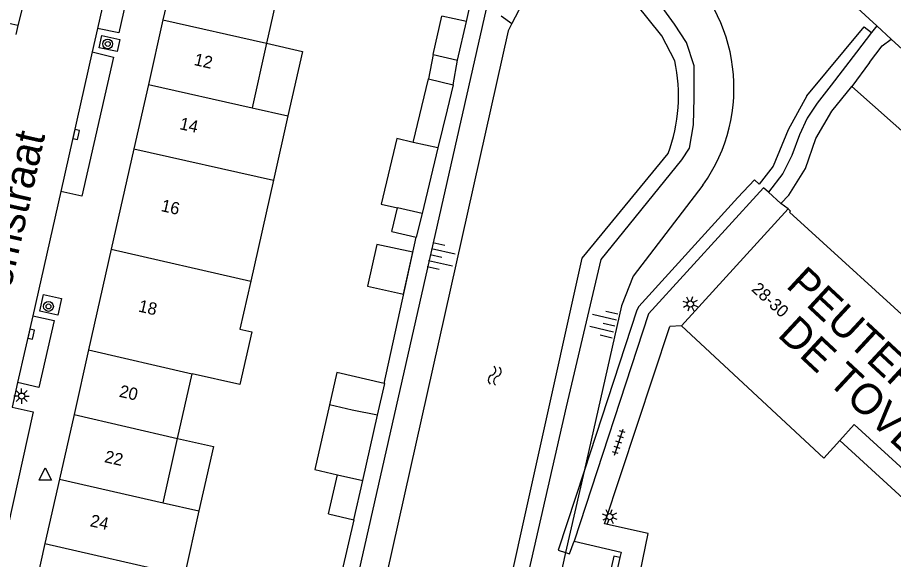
# Model space of a CAD drawing. Extents: x 128000 to 131008, y 398996 to 402500.
# Drawn here: x 129082.2 to 129153.7, y 399258.2 to 399302.4 of the extents above; entities that cross this region are included whole.
import ezdxf

# ---------------------------------------------------------------- set-up
doc = ezdxf.new("R2010")
doc.units = 0
for name, color, linetype in [('gg-afsc-erfafscheiding', 7, 'Continuous'), ('gg-afsc-hekwerk', 7, 'Continuous'), ('gg-afsc-muur', 7, 'Continuous'), ('gg-anno-huisnummerreeks BGT', 7, 'Continuous'), ('gg-anno-openbare ruimte label', 7, 'Continuous'), ('gg-bbg-bijgebouw', 7, 'Continuous'), ('gg-bbg-gedigitaliseerde bebouwing', 7, 'Continuous'), ('gg-bbg-gedigitaliseerde bijgebouw', 7, 'Continuous'), ('gg-bbg-hoofdgebouw', 7, 'Continuous'), ('gg-bbg-luifel en loopbrug', 7, 'Continuous'), ('gg-bbg-tussenscheiding', 7, 'Continuous'), ('gg-knt-BGT kruinlijn', 7, 'Continuous'), ('gg-knt-verharding', 7, 'Continuous'), ('gg-knt-verharding nz', 7, 'Continuous'), ('gg-kntw-beschoeiing', 7, 'Continuous'), ('gt-anno-overige text', 7, 'Continuous'), ('gt-grn-groengrens', 7, 'Continuous'), ('gt-grn-vlakafsluiter', 7, 'Continuous'), ('gt-symb-boom', 7, 'Continuous'), ('gt-symb-kolk', 7, 'Continuous'), ('gt-symb-lichtmast', 7, 'Continuous'), ('gt-symb-talud symbool', 7, 'Continuous'), ('gt-symb-tegel verharding', 7, 'Continuous'), ('gt-symb-waterafsluiter', 7, 'Continuous'), ('gt-symb-watersymbool', 7, 'Continuous')]:
    doc.layers.add(name, color=color, linetype=linetype)

# ---------------------------------------------------------------- blocks, each defined once
blk = doc.blocks.new('gt0-BOOM')
at = {"layer": 'gt-symb-boom'}
for radius in [0.4, 0.2]:
    blk.add_circle((0, 0), radius, dxfattribs=at)
blk = doc.blocks.new('gt0-LMAST')
at = {"layer": 'gt-symb-lichtmast'}
for p, q in [((-0.182, 0.173), (-0.447, 0.438)), ((-0.005, 0.246), (-0.005, 0.621)), ((0.172, 0.173), (0.437, 0.438)), ((-0.255, -0.004), (-0.63, -0.004)), ((-0.182, -0.181), (-0.447, -0.446)), ((-0.005, -0.254), (-0.005, -0.629)), ((0.437, -0.446), (0.172, -0.181)), ((0.245, -0.004), (0.62, -0.004))]:
    blk.add_line(p, q, dxfattribs=at)
blk.add_circle((-0.005, -0.004), 0.25, dxfattribs=at)
blk = doc.blocks.new('gt0-WA')
at = {"layer": 'gt-symb-watersymbool'}
for centre, start, end in [((-0.323, 0.022), 28.07249, 151.92751), ((0.427, 0.422), 208.07248, 331.92751), ((-0.323, -0.428), 28.07249, 151.92751), ((0.427, -0.028), 208.07248, 331.92751)]:
    blk.add_arc(centre, 0.425, start, end, dxfattribs=at)
blk = doc.blocks.new('gt0-TALUD_1')
at = {"layer": 'gt-symb-talud symbool'}
for p, q in [((-1, -1), (-1, 0)), ((-0.5, -2), (-0.5, 0)), ((0.5, -2), (0.5, 0)), ((1, -1), (1, 0)), ((0, -1), (0, 0))]:
    blk.add_line(p, q, dxfattribs=at)
blk = doc.blocks.new('gt0-TEG1')
at = {"layer": 'gt-symb-tegel verharding'}
for p, q in [((-1.125, 0), (1.125, 0)), ((-0.9, -0.25), (-0.9, 0.25)), ((-0.45, -0.25), (-0.45, 0.25)), ((0, -0.25), (0, 0.25)), ((0.45, -0.25), (0.45, 0.25)), ((0.9, -0.25), (0.9, 0.25))]:
    blk.add_line(p, q, dxfattribs=at)
blk = doc.blocks.new('gt0-KOLK')
at = {"layer": 'gt-symb-kolk'}
blk.add_lwpolyline([(0, 0), (0.375, 0), (0.375, 0.4), (-0.375, 0.4), (-0.375, 0), (0, 0)], dxfattribs=at)
blk = doc.blocks.new('gt0-WAFSL')
at = {"layer": 'gt-symb-waterafsluiter'}
for p, q in [((-0.5, -0.333), (0, 0.667)), ((0, 0.667), (0.5, -0.333)), ((0.5, -0.333), (-0.5, -0.333))]:
    blk.add_line(p, q, dxfattribs=at)

msp = doc.modelspace()

# ---------------------------------------------------------------- linework, layer by layer
at = {"layer": 'gg-afsc-erfafscheiding'}
msp.add_line((129112.152, 399272.601), (129114.773, 399284.518), dxfattribs=at)
at = {"layer": 'gg-afsc-hekwerk'}
for p, q in [((129150.331, 399296.824), (129164.306, 399284.353)), ((129145.126, 399286.839), (129144.532, 399287.283))]:
    msp.add_line(p, q, dxfattribs=at)
msp.add_lwpolyline([(129144.532, 399287.283), (129145.196, 399287.952), (129146.537, 399290.138), (129147.399, 399292.568), (129148.704, 399294.806), (129150.331, 399296.824)], dxfattribs=at)
at = {"layer": 'gg-afsc-muur'}
msp.add_line((129109.667, 399261.481), (129108.725, 399257.374), dxfattribs=at)
at = {"layer": 'gg-bbg-bijgebouw'}
for p, q in [((129118.865, 399302.108), (129119.58, 399305.26)), ((129118.15, 399298.96), (129118.865, 399302.108)), ((129116.14, 399299.42), (129118.15, 399298.96)), ((129115.771, 399297.442), (129117.77, 399296.962)), ((129117.77, 399296.962), (129117.28, 399294.92)), ((129117.28, 399294.92), (129116.528, 399291.8)), ((129116.528, 399291.8), (129115.24, 399286.456)), ((129115.24, 399286.456), (129114.773, 399284.518)), ((129112.774, 399285), (129114.773, 399284.518)), ((129112.152, 399272.601), (129108.286, 399273.484)), ((129110.396, 399264.674), (129111.61, 399269.994)), ((129109.667, 399261.481), (129110.396, 399264.674)), ((129107.612, 399261.967), (129109.667, 399261.481))]:
    msp.add_line(p, q, dxfattribs=at)
msp.add_lwpolyline([(129111.61, 399269.994), (129112.202, 399272.59), (129112.152, 399272.601)], dxfattribs=at)
at = {"layer": 'gg-bbg-gedigitaliseerde bebouwing'}
for p, q in [((129103.739, 399305.61), (129102.553, 399300.339)), ((129102.553, 399300.339), (129101.37, 399295.081)), ((129101.37, 399295.081), (129104.297, 399294.421)), ((129104.297, 399294.421), (129103.111, 399289.165)), ((129103.111, 399289.165), (129101.257, 399280.95)), ((129101.257, 399280.95), (129100.368, 399277.011)), ((129095.286, 399268.114), (129096.473, 399273.379)), ((129094.099, 399262.85), (129095.286, 399268.114)), ((129094.099, 399262.85), (129097.027, 399262.189)), ((129097.027, 399262.189), (129095.84, 399256.934))]:
    msp.add_line(p, q, dxfattribs=at)
msp.add_lwpolyline([(129100.368, 399277.011), (129101.344, 399276.79), (129100.375, 399272.498), (129096.473, 399273.379)], dxfattribs=at)
at = {"layer": 'gg-bbg-gedigitaliseerde bijgebouw'}
for p, q in [((129116.14, 399299.42), (129116.855, 399302.565)), ((129114.523, 399292.256), (129115.771, 399297.442)), ((129112.774, 399285), (129113.233, 399286.905)), ((129108.286, 399273.484), (129107.682, 399270.836)), ((129107.612, 399261.967), (129108.336, 399265.143))]:
    msp.add_line(p, q, dxfattribs=at)
for points in [[(129114.523, 399292.256), (129113.18, 399292.58), (129111.891, 399287.228), (129113.233, 399286.905)], [(129114.478, 399283.294), (129111.548, 399283.938), (129110.796, 399280.52), (129113.726, 399279.876), (129114.478, 399283.294)], [(129107.682, 399270.836), (129106.479, 399265.567), (129108.336, 399265.143)]]:
    msp.add_lwpolyline(points, dxfattribs=at)
at = {"layer": 'gg-bbg-hoofdgebouw'}
for p, q in [((129095.277, 399307.502), (129094.089, 399302.241)), ((129094.089, 399302.241), (129092.902, 399296.98)), ((129092.902, 399296.98), (129091.714, 399291.719)), ((129091.714, 399291.719), (129089.867, 399283.534)), ((129136.43, 399277.29), (129145.126, 399286.839)), ((129089.867, 399283.534), (129088.015, 399275.331)), ((129148.05, 399266.5), (129136.43, 399277.29)), ((129088.015, 399275.331), (129086.826, 399270.06)), ((129086.826, 399270.06), (129085.638, 399264.798)), ((129149.344, 399267.949), (129148.05, 399266.5)), ((129085.638, 399264.798), (129084.453, 399259.547)), ((129084.453, 399259.547), (129083.261, 399254.266))]:
    msp.add_line(p, q, dxfattribs=at)
for points in [[(129145.126, 399286.839), (129145.325, 399286.657), (129145.249, 399286.574), (129156.529, 399276.283), (129156.601, 399276.362)], [(129159.258, 399261.273), (129150.513, 399269.257), (129149.344, 399267.949)]]:
    msp.add_lwpolyline(points, dxfattribs=at)
at = {"layer": 'gg-bbg-luifel en loopbrug'}
for p, q in [((129116.14, 399299.42), (129115.771, 399297.442)), ((129117.77, 399296.962), (129118.15, 399298.96))]:
    msp.add_line(p, q, dxfattribs=at)
for points in [[(129102.553, 399300.339), (129105.48, 399299.68), (129104.297, 399294.421)], [(129095.286, 399268.114), (129098.215, 399267.453), (129097.027, 399262.189)], [(129149.344, 399267.949), (129158.069, 399259.972), (129159.258, 399261.273)]]:
    msp.add_lwpolyline(points, dxfattribs=at)
at = {"layer": 'gg-bbg-tussenscheiding'}
for p, q in [((129118.865, 399302.108), (129116.855, 399302.565)), ((129094.089, 399302.241), (129102.553, 399300.339)), ((129092.902, 399296.98), (129101.37, 399295.081)), ((129116.528, 399291.8), (129114.523, 399292.256)), ((129091.714, 399291.719), (129103.111, 399289.165)), ((129115.24, 399286.456), (129113.233, 399286.905)), ((129089.867, 399283.534), (129101.257, 399280.95)), ((129088.015, 399275.331), (129096.473, 399273.379)), ((129086.826, 399270.06), (129095.286, 399268.114)), ((129085.638, 399264.798), (129094.099, 399262.85)), ((129108.336, 399265.143), (129110.396, 399264.674)), ((129084.453, 399259.547), (129095.84, 399256.934))]:
    msp.add_line(p, q, dxfattribs=at)
msp.add_lwpolyline([(129111.61, 399269.994), (129109.539, 399270.415), (129107.682, 399270.836)], dxfattribs=at)
at = {"layer": 'gg-knt-BGT kruinlijn'}
for p, q in [((129120.48, 399303.16), (129105.81, 399238.531)), ((129128.47, 399265.447), (129126.961, 399258.802)), ((129126.961, 399258.802), (129121.529, 399234.887))]:
    msp.add_line(p, q, dxfattribs=at)
msp.add_lwpolyline([(129138.17, 399288.77), (129132.47, 399281.35), (129131.53, 399278.92), (129128.47, 399265.447)], dxfattribs=at)
msp.add_arc((129127.099, 399296.688), 13.611, 324.42797, 50.08244, dxfattribs=at)
at = {"layer": 'gg-knt-verharding'}
for p, q in [((129143.365, 399310.05), (129152.372, 399301.762)), ((129082.579, 399303.181), (129082.248, 399301.783)), ((129082.248, 399301.783), (129082.076, 399301.046)), ((129088.745, 399301.55), (129088.312, 399299.634)), ((129151.948, 399301.212), (129150.721, 399299.621)), ((129152.372, 399301.762), (129151.948, 399301.212)), ((129153.549, 399300.679), (129152.372, 399301.762)), ((129164.339, 399290.763), (129153.549, 399300.679)), ((129150.721, 399299.621), (129148.634, 399296.917)), ((129151.769, 399298.769), (129150.331, 399296.824)), ((129085.746, 399288.263), (129083.455, 399278.112)), ((129143.53, 399288.19), (129144.532, 399287.283)), ((129082.224, 399272.66), (129081.774, 399270.666))]:
    msp.add_line(p, q, dxfattribs=at)
for points in [[(129092.853, 399319.751), (129094.607, 399319.379), (129090.483, 399301.183), (129088.745, 399301.55)], [(129082.248, 399301.783), (129080.499, 399302.181), (129080.992, 399304.354)], [(129088.871, 399299.982), (129089.089, 399300.966), (129090.554, 399300.643), (129090.336, 399299.659), (129088.871, 399299.982)], [(129151.769, 399298.769), (129152.82, 399300.13), (129153.549, 399300.679)], [(129088.312, 399299.634), (129090.039, 399299.21), (129087.47, 399287.873), (129085.746, 399288.263)], [(129148.634, 399296.917), (129147.51, 399295.46), (129146.69, 399294.22), (129146.06, 399292.87), (129145.43, 399291.19), (129144.71, 399289.72), (129143.53, 399288.19)], [(129143.53, 399288.19), (129143.13, 399288.56), (129133.74, 399278.26), (129127.651, 399259.72)], [(129084.028, 399278.502), (129084.336, 399279.856), (129085.799, 399279.523), (129085.491, 399278.169), (129084.028, 399278.502)], [(129083.455, 399278.112), (129085.199, 399277.72), (129083.946, 399272.259), (129082.224, 399272.66)], [(129132.383, 399253.854), (129133.71, 399260.35), (129130.15, 399261.13), (129135.46, 399277.25)], [(129081.774, 399270.666), (129083.497, 399270.28), (129080.988, 399258.948), (129079.22, 399259.35)], [(129127.651, 399259.72), (129131.5, 399258.84), (129131.397, 399258.384)], [(129131.397, 399258.384), (129129.41, 399249.56), (129130.032, 399249.385)]]:
    msp.add_lwpolyline(points, dxfattribs=at)
at = {"layer": 'gg-knt-verharding nz'}
for p, q in [((129092.853, 399319.751), (129088.745, 399301.55)), ((129088.312, 399299.634), (129085.746, 399288.263)), ((129083.455, 399278.112), (129082.224, 399272.66))]:
    msp.add_line(p, q, dxfattribs=at)
at = {"layer": 'gg-kntw-beschoeiing'}
for points in [[(129130.591, 399305.383), (129129.57, 399306.25), (129128.25, 399306.94), (129126.31, 399306.94), (129125.17, 399305.92), (129123.68, 399304.1), (129122.583, 399301.945)], [(129135.87, 399298.908), (129134.81, 399300.96), (129132.7, 399303.59), (129131.75, 399304.398)], [(129122.583, 399301.945), (129122.28, 399301.35), (129108.11, 399238.15)], [(129114.504, 399234.703), (129115.48, 399234.481), (129117.88, 399235.92), (129128.32, 399282.8), (129135.34, 399291.35)]]:
    msp.add_lwpolyline(points, dxfattribs=at)
msp.add_arc((129122.775, 399296.029), 13.407, 339.57618, 12.40129, dxfattribs=at)
at = {"layer": 'gt-grn-groengrens'}
msp.add_line((129121.714, 399302.588), (129122.583, 399301.945), dxfattribs=at)
for points in [[(129113.013, 399233.861), (129115.286, 399233.338), (129116.253, 399233.725), (129118.91, 399235.077), (129127.026, 399270.683), (129129.876, 399282.712), (129136.447, 399290.829), (129137.075, 399291.795), (129137.413, 399293.679), (129137.462, 399295.901), (129137.462, 399298.51), (129136.833, 399300.394), (129135.867, 399301.892), (129134.418, 399303.921), (129132.788, 399305.722)], [(129146.662, 399296.046), (129151.351, 399301.671), (129151.948, 399301.212)], [(129146.662, 399296.046), (129145.122, 399293.28), (129143.919, 399290.325), (129142.779, 399288.847), (129142.399, 399289.206), (129141.027, 399287.75), (129132.931, 399278.875), (129132.784, 399278.579), (129128.47, 399265.447)], [(129128.47, 399265.447), (129126.367, 399259), (129126.961, 399258.802)], [(129126.961, 399258.802), (129127.284, 399258.694), (129127.651, 399259.72)], [(129131.397, 399258.384), (129130.91, 399258.494), (129128.818, 399249.207), (129129.897, 399248.904), (129130.032, 399249.385)]]:
    msp.add_lwpolyline(points, dxfattribs=at)
at = {"layer": 'gt-grn-vlakafsluiter'}
msp.add_line((129136.43, 399277.29), (129135.46, 399277.25), dxfattribs=at)

# ---------------------------------------------------------------- block references
at = {"layer": 'gt-symb-boom'}
for p in [(129089.58, 399300.288), (129084.741, 399278.875)]:
    msp.add_blockref('gt0-BOOM', p, dxfattribs=at)
at = {"layer": 'gt-symb-kolk', "rotation": 77.40904938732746}
for p in [(129087.195, 399292.856), (129083.514, 399276.56)]:
    msp.add_blockref('gt0-KOLK', p, dxfattribs=at)
at = {"layer": 'gt-symb-lichtmast'}
for p, rotation in [((129137.141, 399279.085), 71.76430853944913), ((129130.557, 399261.731), 71.76430853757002)]:
    msp.add_blockref('gt0-LMAST', p, dxfattribs=dict(at, rotation=rotation))
msp.add_blockref('gt0-LMAST', (129082.553, 399271.567), dxfattribs=at)
at = {"layer": 'gt-symb-talud symbool'}
for p, xscale, yscale, rotation in [((129115.892, 399283.091), 1.0004004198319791, 1.0004004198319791, 77.06118937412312), ((129130.993, 399277.288), 1.0005088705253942, 1.0005088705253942, -103.46677689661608)]:
    msp.add_blockref('gt0-TALUD_1', p, dxfattribs=dict(at, xscale=xscale, yscale=yscale, rotation=rotation))
at = {"layer": 'gt-symb-tegel verharding', "rotation": 71.76430853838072}
msp.add_blockref('gt0-TEG1', (129131.311, 399267.805), dxfattribs=at)
at = {"layer": 'gt-symb-waterafsluiter'}
msp.add_blockref('gt0-WAFSL', (129084.479, 399265.045), dxfattribs=at)
at = {"layer": 'gt-symb-watersymbool', "rotation": 77.35314650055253}
msp.add_blockref('gt0-WA', (129121.162, 399273.179), dxfattribs=at)

# ---------------------------------------------------------------- texts
at = {"layer": 'gg-anno-huisnummerreeks BGT'}
for s, rotation, p in [('12', 347.3, (129096.566, 399298.576)), ('14', 347.3, (129095.386, 399293.347)), ('16', 347.3, (129093.876, 399286.66)), ('28-30', 317.7, (129142.077, 399280.203)), ('18', 347.3, (129092.027, 399278.466)), ('20', 347.3, (129090.458, 399271.516)), ('22', 347.3, (129089.254, 399266.181)), ('24', 347.3, (129088.075, 399260.957))]:
    msp.add_text(s, height=1, rotation=rotation, dxfattribs=at).set_placement(p)
at = {"layer": 'gg-anno-openbare ruimte label'}
msp.add_text('Grathemstraat', height=2.5, rotation=77.3, dxfattribs=at).set_placement((129079.781, 399272.015))
at = {"layer": 'gt-anno-overige text'}
for s, rotation, p in [('PEUTERSPEELZAAL', 317.14602, (129144.875, 399280.494)), ('DE TOVERHOEK', 317.06618, (129144.181, 399276.48))]:
    msp.add_text(s, height=2.5, rotation=rotation, dxfattribs=at).set_placement(p)

doc.saveas('drawing.dxf')
